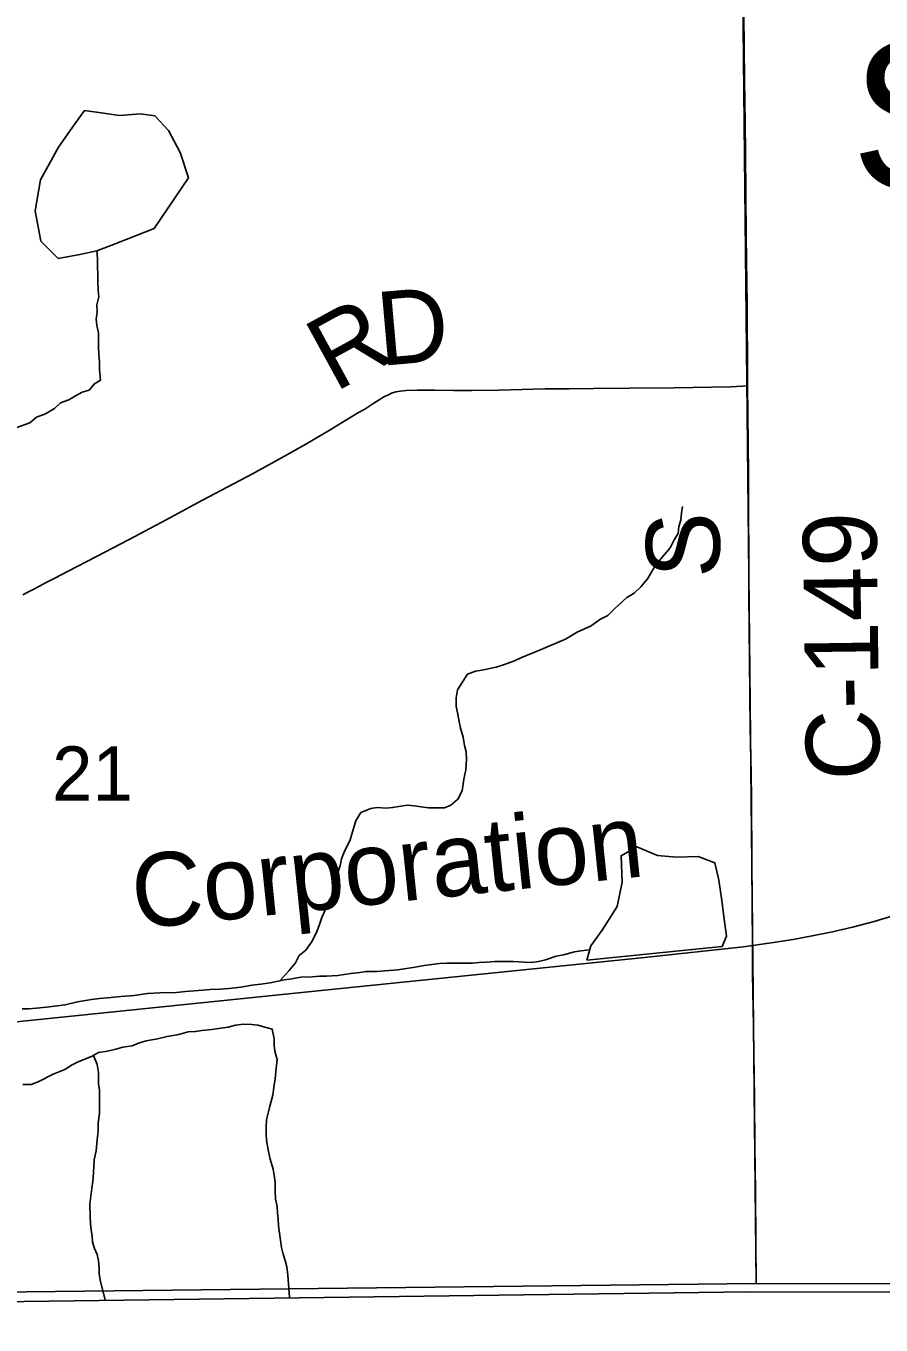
# Model space of a CAD drawing. Extents: x 1985906 to 2360102, y 891258 to 1222054.
# Drawn here: x 2089588 to 2093069, y 972068 to 977355 of the extents above; entities that cross this region are included whole.
import ezdxf

# ---------------------------------------------------------------- set-up
doc = ezdxf.new("R2010")
doc.units = 0
for name, color, linetype in [('GM_X_Adjacent_County', 7, 'Continuous'), ('GM_X_County', 7, 'Continuous'), ('GM_X_County_Road', 7, 'Continuous'), ('GM_X_County_Road_Text', 7, 'Continuous'), ('GM_X_Minor_Lake', 7, 'Continuous'), ('GM_X_Minor_Lake_Text', 7, 'Continuous'), ('GM_X_Minor_River', 7, 'Continuous'), ('GM_X_Rail_Line', 7, 'Continuous'), ('GM_X_Rail_Line_Text', 7, 'Continuous'), ('GM_X_Section', 7, 'Continuous'), ('GM_X_Section_Text', 7, 'Continuous'), ('GM_X_Township', 7, 'Continuous'), ('GM_X_Township_Road', 7, 'Continuous'), ('GM_X_Township_Road_Text', 7, 'Continuous')]:
    doc.layers.add(name, color=color, linetype=linetype)

msp = doc.modelspace()

# ---------------------------------------------------------------- linework, layer by layer
at = {"layer": 'GM_X_Adjacent_County'}
msp.add_lwpolyline([(2068960.6, 972095.1), (2071957, 972211.1), (2072186.2, 972204.8), (2072548.4, 972194.9), (2074867.1, 972135.3), (2076899.2, 972093.3), (2077525.5, 972071.6), (2080742.8, 972067.9), (2082039.7, 972069.9), (2083319.6, 972077.6), (2085836, 972133.1), (2087953.3, 972141.9), (2092530.5, 972203.2), (2095843.5, 972201.8)], dxfattribs=at)
at = {"layer": 'GM_X_County'}
msp.add_lwpolyline([(2095843.5, 972201.8), (2092530.5, 972203.2), (2087953.3, 972141.9), (2085836, 972133.1), (2083319.6, 972077.6), (2082039.7, 972069.9), (2080742.8, 972067.9), (2077525.5, 972071.6), (2076899.2, 972093.3), (2074867.1, 972135.3), (2072548.4, 972194.9), (2072186.2, 972204.8), (2072090.9, 977317.3), (2072088.8, 977429.8), (2072076.7, 978078.7), (2072047.3, 982706.5), (2072013.3, 988007.7)], dxfattribs=at)
at = {"layer": 'GM_X_County_Road'}
for points in [[(2092525.5, 975889.8), (2092525.3, 975929.4), (2092523.3, 976219.1), (2092520.2, 976497.9), (2092517.2, 976842.2), (2092515.5, 976957), (2092513.1, 977137.3), (2092510.6, 977399.2), (2092509.9, 977546.8), (2092508.4, 977638.6)], [(2092561.2, 972286.1), (2092560.6, 972306.8), (2092559.8, 972336.6), (2092558.7, 972402), (2092557.4, 972614.1), (2092555.2, 972793.7), (2092553.5, 972990), (2092551.2, 973170), (2092549.5, 973284.7), (2092546.1, 973497.8), (2092545.9, 973612.6), (2092543.3, 973940.6), (2092541, 974219.2), (2092538.5, 974383.1), (2092536.7, 974497.8), (2092532.1, 974907.7), (2092531.2, 975038.8), (2092530.2, 975202.7), (2092529.8, 975366.7), (2092528.9, 975530.7), (2092526.1, 975776.5), (2092525.5, 975889.8)]]:
    msp.add_lwpolyline(points, dxfattribs=at)
at = {"layer": 'GM_X_Minor_Lake'}
for points in [[(2090249.9, 976737.5), (2090215.6, 976839.6), (2090169.2, 976929.6), (2090113, 976989.5), (2090055, 976997.3), (2089969, 976991.1), (2089913, 976998.9), (2089826.9, 977010.6), (2089785.1, 976952.4), (2089721.5, 976862), (2089648, 976729.5), (2089626.5, 976603.2), (2089648.9, 976479), (2089719.2, 976409.1), (2089807.1, 976425.4), (2089877.1, 976439.7), (2089951, 976468), (2090110.7, 976530.6)], [(2090110.7, 976530.6), (2090249.9, 976737.5)], [(2092421.8, 973608.5), (2092439.6, 973650.6), (2092429.3, 973730.8), (2092419, 973804.9), (2092408.7, 973879), (2092392.5, 973949.1), (2092324.4, 973974.9), (2092236.4, 973972.6), (2092158.4, 973978.4), (2092074.2, 974014.2), (2092010.4, 973977.9), (2092014.8, 973869.7), (2091995.1, 973771.4), (2091933.5, 973675), (2091887.8, 973610.8), (2091872, 973552.6)], [(2091872, 973552.6), (2092421.8, 973608.5)]]:
    msp.add_lwpolyline(points, dxfattribs=at)
at = {"layer": 'GM_X_Minor_River'}
for points in [[(2089883, 976105.7), (2089876.8, 976135.8), (2089874.8, 976161.9), (2089878.7, 976190), (2089876.7, 976220.2), (2089884.6, 976252.3), (2089882.6, 976280.4), (2089880.5, 976314.5), (2089880.2, 976402.9), (2089878.2, 976427), (2089878.1, 976440.1)], [(2089551.4, 975720.4), (2089603.7, 975740.5), (2089631.9, 975762.6), (2089668.1, 975776.6), (2089704.3, 975798.7), (2089728.5, 975820.7), (2089762.7, 975832.8), (2089792.9, 975850.8), (2089817, 975864.8), (2089845.2, 975872.9), (2089867.3, 975898.9), (2089891.5, 975913), (2089887.3, 975957.2), (2089887.3, 975985.3), (2089885.2, 976019.4), (2089883.1, 976047.5), (2089883, 976077.6), (2089883, 976105.7)], [(2090622.2, 973469.4), (2090658.8, 973509.3), (2090684.9, 973541.4), (2090701, 973571.5), (2090727.1, 973593.6), (2090753.2, 973629.7), (2090773.3, 973671.9), (2090783.3, 973698), (2090793.3, 973726.1), (2090805.3, 973754.2), (2090815.3, 973784.3), (2090853.5, 973848.5), (2090857.4, 973878.6), (2090859.3, 973912.8), (2090867.4, 973938.8), (2090873.3, 973964.9), (2090883.3, 973993), (2090907.4, 974043.2), (2090917.4, 974075.3), (2090931.4, 974119.5), (2090951.5, 974153.6), (2090991.7, 974169.7), (2091017.9, 974173.7), (2091054.2, 974171.6), (2091080.4, 974173.6), (2091114.6, 974179.6), (2091140.8, 974183.6), (2091169, 974181.6), (2091197.3, 974177.6), (2091227.5, 974173.5), (2091257.7, 974173.5), (2091292, 974173.5), (2091318.1, 974183.5), (2091346.3, 974207.6), (2091364.4, 974241.7), (2091370.3, 974289.9), (2091378.3, 974328), (2091382.2, 974370.2), (2091380.1, 974400.3), (2091374, 974426.4), (2091367.9, 974460.5), (2091357.7, 974496.7), (2091339.4, 974587), (2091339.3, 974621.2), (2091345.3, 974653.3), (2091385.4, 974717.5), (2091417.6, 974729.5), (2091443.8, 974733.5), (2091502.2, 974745.5), (2091536.4, 974755.6), (2091576.7, 974771.6), (2091602.9, 974783.6), (2091655.2, 974805.7), (2091695.5, 974821.7), (2091749.8, 974843.8), (2091784, 974859.8), (2091832.3, 974887.9), (2091862.5, 974901.9), (2091888.7, 974914), (2091924.9, 974940), (2091957.1, 974956.1), (2091985.3, 974984.2), (2092033.5, 975028.3), (2092063.7, 975046.4), (2092091.8, 975072.4), (2092118, 975104.6), (2092148.1, 975154.7), (2092172.2, 975186.8), (2092210.4, 975231), (2092226.4, 975263.1), (2092242.5, 975289.2), (2092246.4, 975317.3), (2092254.4, 975343.4), (2092256.4, 975373.5), (2092260.3, 975399.6)], [(2089573, 973355.4), (2089599.2, 973355.4), (2089631.5, 973357.3), (2089671.8, 973361.3), (2089748.3, 973371.3), (2089798.7, 973383.4), (2089855.1, 973393.4), (2089887.3, 973397.3), (2089933.6, 973401.3), (2089973.9, 973405.3), (2090028.3, 973409.3), (2090056.5, 973413.3), (2090082.7, 973417.3), (2090133.1, 973419.3), (2090201.6, 973421.3), (2090237.8, 973425.2), (2090308.4, 973431.2), (2090338.6, 973433.2), (2090380.9, 973435.2), (2090415.2, 973437.2), (2090463.5, 973443.2), (2090509.8, 973451.2), (2090544.1, 973455.2), (2090582.3, 973461.2), (2090640.7, 973473.2), (2090671, 973477.2), (2090707.2, 973483.2), (2090753.6, 973485.2), (2090783.8, 973487.2), (2090812, 973487.1), (2090858.3, 973491.1), (2090910.7, 973499.1), (2090947, 973503.1), (2090973.2, 973507.1), (2091017.5, 973507.1), (2091049.7, 973509.1), (2091102.1, 973513.1), (2091128.3, 973517.1), (2091164.5, 973523.1), (2091208.9, 973531.1), (2091271.3, 973539.1), (2091303.5, 973541), (2091406.3, 973541), (2091432.5, 973543), (2091462.7, 973545), (2091497, 973547), (2091571.5, 973546.9), (2091617.9, 973544.9), (2091644.1, 973542.8), (2091674.3, 973546.8), (2091702.5, 973554.9), (2091746.8, 973568.9), (2091777, 973574.9), (2091821.3, 973586.9), (2091847.5, 973590.9), (2091883.5, 973594.9)], [(2089575.8, 973046.2), (2089610.1, 973046.2), (2089638.2, 973058.2), (2089698.6, 973088.3), (2089746.9, 973108.3), (2089777.1, 973126.4), (2089803.3, 973140.4), (2089855.6, 973160.5), (2089883.8, 973176.5), (2089920, 973182.5), (2089954.3, 973190.5), (2089982.5, 973198.5), (2090020.7, 973204.5), (2090046.9, 973214.5), (2090077.1, 973224.6), (2090123.4, 973232.6), (2090163.7, 973242.6), (2090210, 973250.6), (2090248.3, 973260.6), (2090278.5, 973262.6), (2090304.7, 973266.6), (2090345, 973270.6), (2090381.3, 973276.6), (2090411.5, 973280.6), (2090441.7, 973288.6), (2090473.9, 973292.6), (2090508.2, 973290.6)], [(2090508.2, 973290.6), (2090532.4, 973288.5), (2090566.6, 973278.5), (2090590.8, 973272.4), (2090599, 973232.3), (2090599.1, 973206.2), (2090601.1, 973182.1), (2090611.3, 973148), (2090605.4, 973099.8), (2090603.4, 973069.7), (2090597.5, 973035.5), (2090593.5, 973003.4), (2090581.5, 972959.3), (2090575.5, 972935.2), (2090567.5, 972903), (2090565.6, 972872.9), (2090565.7, 972844.8), (2090567.7, 972818.7), (2090573.9, 972780.6), (2090582, 972742.4), (2090594.2, 972702.3), (2090598.3, 972678.2), (2090602.4, 972648.1), (2090602.5, 972615.9), (2090604.6, 972579.8), (2090610.7, 972549.7), (2090612.8, 972523.6), (2090614.8, 972499.5), (2090616.9, 972471.4), (2090621, 972441.2), (2090625.1, 972413.1), (2090629.2, 972383), (2090635.3, 972356.9), (2090643.4, 972330.8), (2090649.6, 972304.7), (2090653.7, 972270.6), (2090661.4, 972180.6)], [(2089863.5, 973164.9), (2089877.9, 973128.3), (2089884, 973096.2), (2089884.1, 973050), (2089888.2, 973023.9), (2089888.4, 972929.6), (2089882.4, 972891.4), (2089882.5, 972855.3), (2089878.6, 972823.2), (2089874.7, 972777), (2089866.7, 972740.8), (2089864.7, 972712.7), (2089862.8, 972686.7), (2089860.8, 972652.5), (2089856.9, 972624.4), (2089849, 972560.2), (2089849.1, 972508), (2089851.2, 972479.9), (2089853.2, 972455.8), (2089857.3, 972429.7), (2089859.4, 972405.6), (2089867.5, 972379.5), (2089877.7, 972355.4), (2089883.8, 972329.3), (2089885.9, 972301.2), (2089885.9, 972277.1), (2089890, 972251), (2089910.4, 972170.4)]]:
    msp.add_lwpolyline(points, dxfattribs=at)
at = {"layer": 'GM_X_Rail_Line'}
msp.add_lwpolyline([(2088092.7, 973155), (2089443.2, 973290.6), (2090737.7, 973423.6), (2092105.8, 973563.6), (2092508.4, 973607.7), (2092621.8, 973623.1), (2092711.2, 973637.4), (2092789, 973651.4), (2092870.8, 973667.8), (2092952.1, 973687.1), (2093040.7, 973709.9), (2093130.2, 973736.8)], dxfattribs=at)
at = {"layer": 'GM_X_Section'}
for points in [[(2087164.7, 977509.1), (2089829.7, 977576.1), (2092504.9, 977615.1), (2092561.1, 972236.7), (2087210.6, 972175.8)], [(2092504.9, 977615.1), (2097921.9, 977593.4), (2097947.3, 974826.2), (2097865.9, 972235.6), (2092561.1, 972236.7)]]:
    msp.add_lwpolyline(points, close=True, dxfattribs=at)
at = {"layer": 'GM_X_Township'}
msp.add_lwpolyline([(2095843.5, 972201.8), (2092530.5, 972203.2), (2087953.3, 972141.9), (2085836, 972133.1), (2083319.6, 972077.6), (2082039.7, 972069.9), (2080742.8, 972067.9), (2077525.5, 972071.6), (2076899.2, 972093.3), (2074867.1, 972135.3), (2072548.4, 972194.9), (2072186.2, 972204.8), (2072090.9, 977317.3), (2072088.8, 977429.8), (2072076.7, 978078.7), (2072047.3, 982706.5), (2072013.3, 988007.7)], dxfattribs=at)
at = {"layer": 'GM_X_Township_Road'}
msp.add_lwpolyline([(2089575.2, 975039.5), (2089593.4, 975049.4), (2089619.8, 975062.9), (2089643.8, 975075.7), (2089668.4, 975088), (2089706.4, 975107.9), (2089760.3, 975135.5), (2089875.6, 975195.7), (2090006.1, 975264.2), (2090141.4, 975335.6), (2090307.6, 975424.5), (2090510.5, 975531.6), (2090641.3, 975604.8), (2090728.2, 975653.2), (2090827.2, 975711.2), (2090910.9, 975762.9), (2090942.2, 975781.5), (2090967.4, 975796.1), (2091004.3, 975819.5), (2091047.6, 975846.4), (2091063.4, 975854.1), (2091076.9, 975859.9), (2091094.4, 975865.8), (2091111.9, 975869.3), (2091136.6, 975871), (2091181.1, 975872.8), (2091252.5, 975872.2), (2091330.5, 975871.5), (2091403.7, 975871.5), (2091514.7, 975873.2), (2091701.2, 975877.6), (2091799.7, 975878), (2091898, 975879), (2092045.5, 975880.7), (2092225.9, 975882.9), (2092455.5, 975886.9), (2092504.7, 975888.9), (2092525.5, 975889.8)], dxfattribs=at)

# ---------------------------------------------------------------- texts
at = {"layer": 'GM_X_County_Road_Text'}
for s, rotation, p in [('S', 90, (2092412.5, 975108.6)), ('C-149', 90.8015, (2093064.7, 974286.3))]:
    msp.add_text(s, height=300, rotation=rotation, dxfattribs=at).set_placement(p)
at = {"layer": 'GM_X_Minor_Lake_Text'}
msp.add_text('Shreve', height=600.13, rotation=359.9667, dxfattribs=at).set_placement((2092947.3, 976691.8))
at = {"layer": 'GM_X_Rail_Line_Text'}
msp.add_text('Corporation', height=299, rotation=5.9306, dxfattribs=at).set_placement((2090034.2, 973679))
at = {"layer": 'GM_X_Section_Text'}
msp.add_text('21', height=221, rotation=0, dxfattribs=at).set_placement((2089694.8, 974202))
at = {"layer": 'GM_X_Township_Road_Text'}
for s, rotation, p in [('D', 5.0683, (2091030.7, 975971.2)), ('R', 28.6897, (2090845.6, 975862.4))]:
    msp.add_text(s, height=300, rotation=rotation, dxfattribs=at).set_placement(p)

doc.saveas('drawing.dxf')
